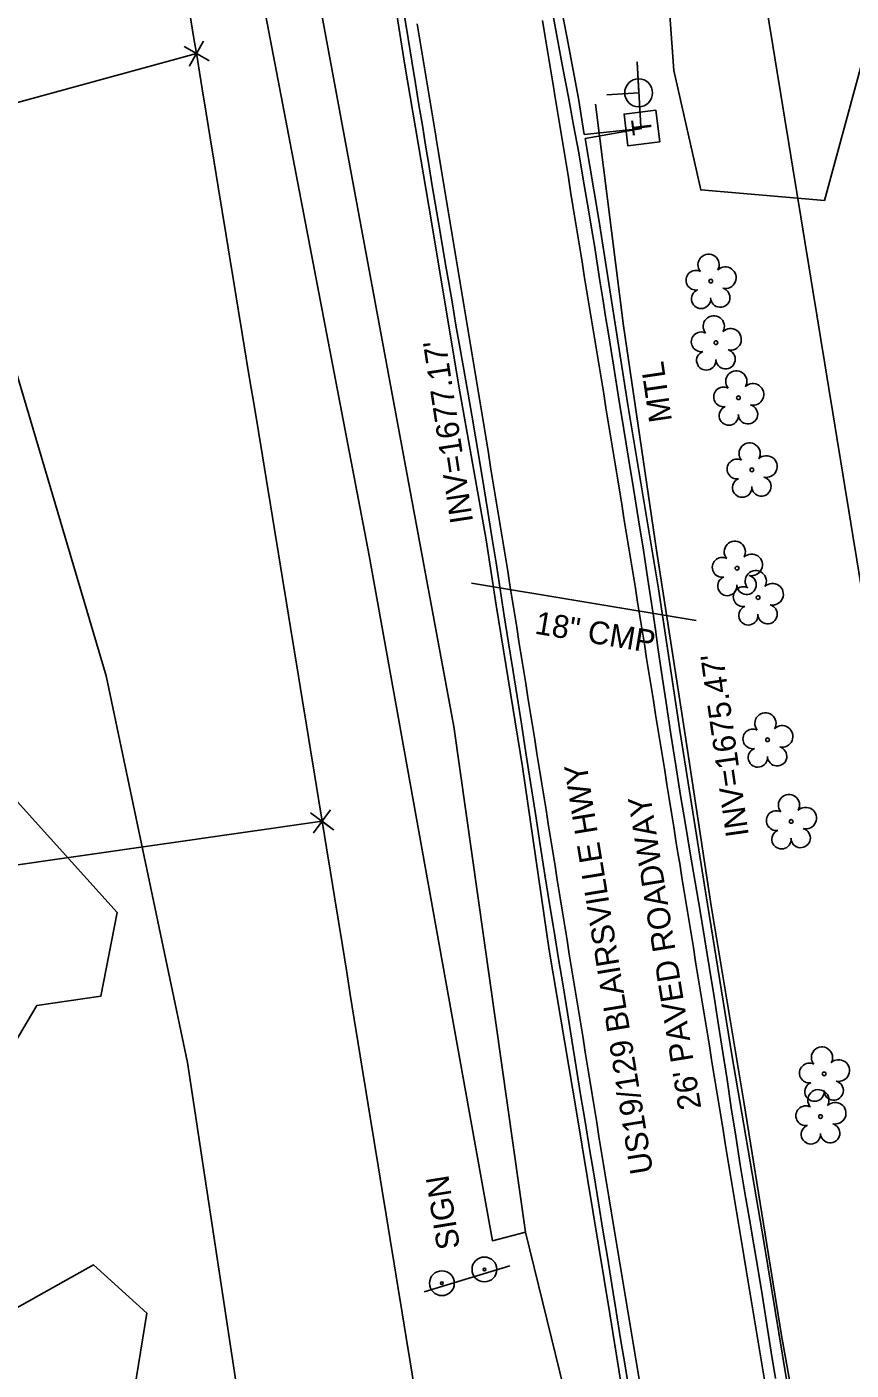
# Model space of a CAD drawing. Extents: x 472260 to 482161, y 489063 to 507124.
# Drawn here: x 478290.9 to 478435.5, y 495270.8 to 495506.3 of the extents above; entities that cross this region are included whole.
import ezdxf

# ---------------------------------------------------------------- set-up
doc = ezdxf.new("R2010")
doc.units = 0
for name, color, linetype in [('Exist Roads EOP Other Cogo Point CELL', 7, 'Continuous'), ('Exist Structure Minor Drop Inlet Cogo Elevation', 7, 'Continuous'), ('Exist Structure Minor Drop Inlet Cogo Number', 7, 'Continuous'), ('Prop Drainage Structure Catch Basin Convert From Junction Box Label', 7, 'Continuous'), ('Prop Drainage Structure Drop Inlet Grate 2 Narrow Slots and Sag Grates 840 24 CELL', 7, 'Continuous'), ('Prop Drainage Structure Drop Inlet Grate 2 Wide Slots and Flat Grates 840 20 Label', 7, 'Continuous'), ('Prop Drainage Structure Drop Inlet Grate 2 Wide Slots and Sag Grates 840 22 Label', 7, 'Continuous'), ('Prop Drainage Structure Pipe Plug CELL', 7, 'Continuous'), ('Prop Drainage Structure Pipe RCP 15in Class III', 7, 'Continuous'), ('Prop Drainage Structure Pipe RCP 48in Class IV', 7, 'Continuous'), ('Prop Drainage Structure Pipe RCP 66in Class IV', 7, 'Continuous'), ('Prop Drainage Structure Pipe RCP 66in Class IV Label', 7, 'Continuous'), ('Prop Drainage Structure Pipe Stub Out CELL', 7, 'Continuous'), ('Prop Drainage Structure Pipe Welded Steel 72in Label', 7, 'Continuous'), ('Prop Drainage Structure Plot Symbol 50 Scale CELL', 7, 'Continuous'), ('Prop Drainage Structure Tops and Inverts LABEL', 7, 'Continuous'), ('Prop Earthen Structure Base Ditch Lateral Detail Label', 7, 'Continuous'), ('Prop Erosion Rip Rap Class B', 7, 'Continuous'), ('Prop Erosion Rip Rap Pad at Outlet Label', 7, 'Continuous'), ('Prop NEU Channel Block Detail CELL', 7, 'Continuous')]:
    doc.layers.add(name, color=color, linetype=linetype)

msp = doc.modelspace()

# ---------------------------------------------------------------- linework, layer by layer
at = {"layer": 'Exist Roads EOP Other Cogo Point CELL'}
for p, q in [((478320.7, 495501.67), (478320.7, 495501.67)), ((478342.72, 495367.01), (478342.72, 495367.01))]:
    msp.add_line(p, q, dxfattribs=at)
for points in [[(478321.94, 495503.83), (478319.45, 495499.5), (478320.7, 495501.67), (478322.87, 495500.42), (478318.53, 495502.91)], [(478344.21, 495369.03), (478341.24, 495365), (478342.72, 495367.01), (478344.74, 495365.53), (478340.71, 495368.5)]]:
    msp.add_lwpolyline(points, dxfattribs=at)
at = {"layer": 'Exist Structure Minor Drop Inlet Cogo Elevation'}
for centre, radius, start, end in [((501490.44, 499291.54), 23477.66, 188.840055, 189.304896), ((233727.31, 455420.15), 247955.71, 9.2405286, 9.3048963), ((233727.31, 455420.15), 247855.71, 9.2405286, 9.3048963)]:
    msp.add_arc(centre, radius, start, end, dxfattribs=at)
at = {"layer": 'Exist Structure Minor Drop Inlet Cogo Number'}
for p, q in [((478072.2, 495433.61), (478320.7, 495501.67)), ((478217.32, 495349.02), (478342.72, 495367.01))]:
    msp.add_line(p, q, dxfattribs=at)
at = {"layer": 'Prop Drainage Structure Catch Basin Convert From Junction Box Label'}
for p, q in [((478398.81, 495488.52), (478388.73, 495487.49)), ((478388.88, 495486.77), (478398.81, 495488.52))]:
    msp.add_line(p, q, dxfattribs=at)
for points in [[(478385.66, 495504.64), (478384.85, 495508.86), (478380.43, 495535.94), (478376.66, 495558.79), (478372.78, 495582.08), (478367.96, 495610.55), (478363.39, 495640.58)], [(478417.93, 495132.02), (478412.53, 495163.47), (478405.58, 495204.65), (478398.91, 495245.05), (478393.2, 495280.6), (478387.36, 495316.03), (478382.59, 495344.43), (478377.9, 495376.55), (478373.27, 495404.91), (478371.49, 495416.4), (478366.72, 495443.35), (478361.91, 495472.12), (478357.24, 495499.62), (478353.99, 495520.46), (478349.9, 495549.36), (478345.53, 495576.25), (478340.24, 495606.34), (478335.62, 495635.46)], [(478388.73, 495487.49), (478387.73, 495493.79), (478385.66, 495504.64)], [(478448.16, 495130.48), (478444.36, 495152.75), (478440.37, 495174.1), (478436.48, 495197.03), (478432.49, 495219.94), (478428.53, 495243.56), (478424.13, 495269.44), (478420.25, 495292.99), (478414.62, 495326.04), (478410.06, 495354.26), (478405.5, 495382.92), (478401.76, 495407.76), (478396.38, 495440.05), (478391.25, 495472.58), (478388.88, 495486.77)]]:
    msp.add_lwpolyline(points, dxfattribs=at)
at = {"layer": 'Prop Drainage Structure Drop Inlet Grate 2 Narrow Slots and Sag Grates 840 24 CELL'}
for points in [[(478398.37, 495269.15), (478397.96, 495271.61), (478397.55, 495274.07), (478397.14, 495276.53), (478396.73, 495278.99), (478396.32, 495281.45), (478395.91, 495283.91), (478395.5, 495286.37), (478395.09, 495288.82), (478394.68, 495291.28), (478394.27, 495293.74), (478393.87, 495296.2), (478393.46, 495298.66), (478393.05, 495301.12), (478392.64, 495303.58), (478392.23, 495306.04), (478392.1, 495306.82), (478391.7, 495309.28), (478391.3, 495311.74), (478390.9, 495314.2), (478390.5, 495316.66), (478390.1, 495319.12), (478389.7, 495321.58), (478389.3, 495324.04), (478388.9, 495326.5), (478388.5, 495328.96), (478388.1, 495331.42), (478387.7, 495333.88), (478387.3, 495336.34), (478386.9, 495338.8), (478386.5, 495341.26), (478386.1, 495343.72), (478385.7, 495346.18), (478385.3, 495348.64), (478384.9, 495351.1), (478384.5, 495353.56), (478384.1, 495356.02), (478383.98, 495356.73), (478383.59, 495359.2), (478383.19, 495361.66), (478382.8, 495364.12), (478382.4, 495366.58), (478382.01, 495369.04), (478381.61, 495371.5), (478381.22, 495373.96), (478380.82, 495376.42), (478380.43, 495378.88), (478380.03, 495381.34), (478379.64, 495383.8), (478379.24, 495386.26), (478378.85, 495388.72), (478378.45, 495391.19), (478378.05, 495393.65), (478377.66, 495396.11), (478377.26, 495398.57), (478376.87, 495401.03), (478376.47, 495403.49), (478376.08, 495405.95), (478375.68, 495408.41), (478375.29, 495410.87), (478374.89, 495413.33), (478374.5, 495415.79), (478374.33, 495416.84), (478373.92, 495419.3), (478373.52, 495421.76), (478373.11, 495424.22), (478372.71, 495426.68), (478372.3, 495429.14), (478371.9, 495431.6), (478371.49, 495434.06), (478371.09, 495436.52), (478370.68, 495438.98), (478370.28, 495441.44), (478369.87, 495443.9), (478369.47, 495446.36), (478369.06, 495448.82), (478368.66, 495451.28), (478368.49, 495452.31), (478368.08, 495454.77), (478367.67, 495457.23), (478367.26, 495459.69), (478366.85, 495462.14), (478366.44, 495464.6), (478366.03, 495467.06), (478365.62, 495469.52), (478365.21, 495471.98), (478364.8, 495474.44), (478364.39, 495476.9), (478363.98, 495479.36), (478363.57, 495481.82), (478363.15, 495484.28), (478362.74, 495486.74), (478362.67, 495487.21), (478362.26, 495489.67), (478361.85, 495492.13), (478361.44, 495494.59), (478361.03, 495497.05), (478360.62, 495499.51), (478360.21, 495501.97), (478359.8, 495504.43), (478359.39, 495506.89)], [(478381.39, 495507.43), (478381.8, 495504.97), (478382.21, 495502.51), (478382.63, 495500.05), (478383.04, 495497.59), (478383.45, 495495.13), (478383.52, 495494.67), (478383.93, 495492.21), (478384.33, 495489.75), (478384.73, 495487.29), (478385.13, 495484.83), (478385.53, 495482.36), (478385.93, 495479.9), (478386.33, 495477.44), (478386.73, 495474.98), (478387.13, 495472.52), (478387.53, 495470.06), (478387.93, 495467.6), (478388.33, 495465.14), (478388.73, 495462.67), (478389.13, 495460.21), (478389.3, 495459.19), (478389.7, 495456.74), (478390.11, 495454.28), (478390.51, 495451.82), (478390.91, 495449.36), (478391.32, 495446.9), (478391.72, 495444.44), (478392.13, 495441.98), (478392.53, 495439.52), (478392.93, 495437.06), (478393.34, 495434.6), (478393.74, 495432.14), (478394.14, 495429.68), (478394.55, 495427.22), (478394.95, 495424.76), (478395.3, 495422.65), (478395.69, 495420.19), (478396.09, 495417.73), (478396.49, 495415.27), (478396.88, 495412.81), (478397.28, 495410.35), (478397.68, 495407.89), (478398.07, 495405.43), (478398.47, 495402.97), (478398.87, 495400.51), (478399.26, 495398.05), (478399.66, 495395.59), (478400.06, 495393.13), (478400.45, 495390.67), (478400.85, 495388.21), (478401.24, 495385.75), (478401.64, 495383.29), (478402.04, 495380.83), (478402.43, 495378.36), (478402.83, 495375.9), (478403.23, 495373.44), (478403.62, 495370.98), (478404.02, 495368.52), (478404.42, 495366.06), (478404.81, 495363.6), (478405.21, 495361.14), (478405.46, 495359.61), (478405.86, 495357.15), (478406.26, 495354.69), (478406.66, 495352.23), (478407.06, 495349.77), (478407.46, 495347.31), (478407.86, 495344.85), (478408.26, 495342.39), (478408.66, 495339.93), (478409.06, 495337.48), (478409.46, 495335.02), (478409.86, 495332.56), (478410.26, 495330.1), (478410.66, 495327.64), (478411.06, 495325.18), (478411.46, 495322.72), (478411.86, 495320.26), (478412.26, 495317.8), (478412.66, 495315.34), (478413.06, 495312.88), (478413.45, 495310.5), (478413.86, 495308.04), (478414.27, 495305.58), (478414.68, 495303.12), (478415.09, 495300.66), (478415.5, 495298.21), (478415.91, 495295.75), (478416.32, 495293.29), (478416.73, 495290.83), (478417.14, 495288.37), (478417.55, 495285.91), (478417.96, 495283.46), (478418.37, 495281), (478418.77, 495278.54), (478419.18, 495276.08), (478419.59, 495273.62), (478420, 495271.16), (478420.41, 495268.71)]]:
    msp.add_lwpolyline(points, dxfattribs=at)
at = {"layer": 'Prop Drainage Structure Drop Inlet Grate 2 Wide Slots and Flat Grates 840 20 Label'}
for p, q in [((478410.91, 495461.75), (478410.91, 495461.75)), ((478411.82, 495450.95), (478411.82, 495450.95)), ((478415.77, 495441.29), (478415.77, 495441.29)), ((478418.12, 495428.64), (478418.12, 495428.64)), ((478415.52, 495411.39), (478415.52, 495411.39)), ((478419.2, 495406.25), (478419.2, 495406.25)), ((478420.88, 495381.31), (478420.88, 495381.31)), ((478425.01, 495366.98), (478425.01, 495366.98)), ((478430.8, 495322.71), (478430.8, 495322.71)), ((478430.18, 495315.22), (478430.18, 495315.22))]:
    msp.add_line(p, q, dxfattribs=at)
for centre in [(478410.91, 495461.75), (478411.82, 495450.95), (478415.77, 495441.29), (478418.12, 495428.64), (478415.52, 495411.39), (478419.2, 495406.25), (478420.88, 495381.31), (478425.01, 495366.98), (478430.8, 495322.71), (478430.18, 495315.22)]:
    msp.add_circle(centre, 0.326, dxfattribs=at)
for centre, radius, start, end in [((478410.53, 495464.62), 1.86, 330.1651, 219.7134), ((478408.31, 495461.9), 1.73, 62.6636, 279.3457), ((478413.46, 495462.34), 1.9, 257.1011, 134.1999), ((478409.21, 495458.63), 1.69, 111.5671, 6.231), ((478412.58, 495458.85), 1.7, 181.2822, 74.56), ((478411.44, 495453.82), 1.86, 330.1651, 219.7134), ((478409.22, 495451.1), 1.73, 62.6636, 279.3457), ((478414.37, 495451.54), 1.9, 257.1011, 134.1999), ((478410.12, 495447.83), 1.69, 111.5671, 6.231), ((478413.5, 495448.05), 1.7, 181.2822, 74.56), ((478415.39, 495444.16), 1.86, 330.1651, 219.7134), ((478413.16, 495441.44), 1.73, 62.6636, 279.3457), ((478418.32, 495441.87), 1.9, 257.1011, 134.1999), ((478417.44, 495438.39), 1.7, 181.2822, 74.56), ((478414.07, 495438.16), 1.69, 111.5671, 6.231), ((478417.73, 495431.51), 1.86, 330.1651, 219.7134), ((478415.51, 495428.79), 1.73, 62.6636, 279.3457), ((478420.67, 495429.23), 1.9, 257.1011, 134.1999), ((478416.41, 495425.52), 1.69, 111.5671, 6.231), ((478419.79, 495425.74), 1.7, 181.2822, 74.56), ((478415.13, 495414.27), 1.86, 330.1651, 219.7134), ((478412.91, 495411.55), 1.73, 62.6636, 279.3457), ((478418.07, 495411.98), 1.9, 257.1011, 134.1999), ((478413.81, 495408.27), 1.69, 111.5671, 6.231), ((478417.19, 495408.49), 1.7, 181.2822, 74.56), ((478418.81, 495409.12), 1.86, 330.1651, 219.7134), ((478416.59, 495406.4), 1.73, 62.6636, 279.3457), ((478421.75, 495406.83), 1.9, 257.1011, 134.1999), ((478417.5, 495403.12), 1.69, 111.5671, 6.231), ((478420.87, 495403.35), 1.7, 181.2822, 74.56), ((478420.5, 495384.18), 1.86, 330.1651, 219.7134), ((478423.43, 495381.9), 1.9, 257.1011, 134.1999), ((478418.28, 495381.46), 1.73, 62.6636, 279.3457), ((478419.18, 495378.19), 1.69, 111.5671, 6.231), ((478422.55, 495378.41), 1.7, 181.2822, 74.56), ((478424.63, 495369.85), 1.86, 330.1651, 219.7134), ((478427.56, 495367.56), 1.9, 257.1011, 134.1999), ((478422.4, 495367.13), 1.73, 62.6636, 279.3457), ((478423.31, 495363.85), 1.69, 111.5671, 6.231), ((478426.68, 495364.08), 1.7, 181.2822, 74.56), ((478430.42, 495325.58), 1.86, 330.1651, 219.7134), ((478428.2, 495322.86), 1.73, 62.6636, 279.3457), ((478433.35, 495323.3), 1.9, 257.1011, 134.1999), ((478429.1, 495319.59), 1.69, 111.5671, 6.231), ((478429.79, 495318.09), 1.86, 330.1651, 219.7134), ((478432.47, 495319.81), 1.7, 181.2822, 74.56), ((478432.73, 495315.81), 1.9, 257.1011, 134.1999), ((478427.57, 495315.37), 1.73, 62.6636, 279.3457), ((478428.47, 495312.1), 1.69, 111.5671, 6.231), ((478431.85, 495312.32), 1.7, 181.2822, 74.56)]:
    msp.add_arc(centre, radius, start, end, dxfattribs=at)
at = {"layer": 'Prop Drainage Structure Pipe Plug CELL'}
msp.add_line((478375.65, 495289.05), (478360.61, 495284.48), dxfattribs=at)
at = {"layer": 'Prop Drainage Structure Pipe RCP 15in Class III'}
for centre, radius in [((478371.21, 495288.41), 2.18), ((478363.75, 495286), 2.18), ((478371.21, 495288.41), 0.24), ((478363.75, 495286), 0.24)]:
    msp.add_circle(centre, radius, dxfattribs=at)
at = {"layer": 'Prop Drainage Structure Pipe RCP 66in Class IV'}
msp.add_line((478368.93, 495408.76), (478408.34, 495402.2), dxfattribs=at)
at = {"layer": 'Prop Drainage Structure Pipe Stub Out CELL'}
for points in [[(478396.65, 495266.7), (478395.87, 495271.49), (478395.09, 495276.26), (478394.31, 495281.03), (478393.54, 495285.79), (478392.77, 495290.55), (478392, 495295.31), (478391.23, 495300.07), (478390.45, 495304.83), (478389.66, 495309.59), (478388.87, 495314.36), (478388.09, 495319.12), (478387.32, 495323.88), (478386.56, 495328.63), (478385.79, 495333.39), (478385.02, 495338.15), (478384.23, 495342.91), (478383.43, 495347.68), (478382.62, 495352.55), (478381.8, 495357.62), (478380.97, 495362.88), (478380.14, 495368.34), (478379.31, 495373.8), (478378.5, 495379.04), (478377.71, 495384.08), (478376.94, 495388.9), (478376.19, 495393.61), (478375.44, 495398.32), (478374.7, 495403.02), (478373.97, 495407.71), (478373.25, 495412.35), (478372.53, 495416.88), (478371.82, 495421.32), (478371.12, 495425.66), (478370.41, 495429.91), (478369.7, 495434.1), (478368.99, 495438.22), (478368.28, 495442.28), (478367.57, 495446.27), (478366.89, 495450.18), (478366.22, 495454.01), (478365.58, 495457.76), (478364.96, 495461.44), (478364.35, 495465.04), (478363.75, 495468.57), (478363.16, 495472.01), (478362.59, 495475.42), (478362.01, 495478.82), (478361.45, 495482.22), (478360.89, 495485.6), (478360.32, 495489.06), (478359.73, 495492.67), (478359.12, 495496.42), (478358.48, 495500.33), (478357.83, 495504.29), (478357.19, 495508.21)], [(478382.94, 495510.2), (478383.94, 495504.46), (478384.95, 495499.1), (478385.93, 495494.02), (478386.85, 495489.12), (478387.74, 495484.25), (478388.61, 495479.25), (478389.52, 495473.91), (478389.99, 495471.02), (478390.49, 495467.98), (478390.99, 495464.87), (478391.48, 495461.77), (478391.98, 495458.67), (478392.47, 495455.57), (478392.95, 495452.52), (478393.89, 495446.63), (478394.8, 495441.04), (478395.66, 495435.75), (478396.48, 495430.69), (478397.34, 495425.39), (478398.25, 495419.87), (478399.1, 495414.57), (478399.9, 495409.43), (478400.75, 495403.73), (478401.2, 495400.63), (478401.65, 495397.47), (478402.11, 495394.33), (478402.56, 495391.23), (478403.01, 495388.17), (478403.9, 495382.27), (478404.77, 495376.78), (478405.62, 495371.55), (478406.45, 495366.45), (478407.3, 495361.4), (478408.17, 495356.33), (478409.03, 495351.27), (478409.87, 495346.24), (478410.69, 495341.22), (478411.5, 495336.21), (478412.29, 495331.27), (478413.03, 495326.49), (478413.76, 495321.71), (478414.51, 495316.78), (478415.29, 495311.77), (478416.09, 495306.75), (478416.89, 495301.87), (478417.69, 495297.24), (478418.47, 495292.74), (478419.22, 495288.27), (478419.97, 495283.66), (478420.74, 495278.77), (478421.51, 495273.89), (478422.26, 495269.29)]]:
    msp.add_lwpolyline(points, dxfattribs=at)
at = {"layer": 'Prop Drainage Structure Plot Symbol 50 Scale CELL'}
msp.add_lwpolyline([(478390.72, 495492.81), (478395.61, 495453.92), (478401.39, 495414.56), (478406.41, 495382.15), (478411, 495352.2), (478416.72, 495317.79), (478423.3, 495276.84), (478429.41, 495243.13), (478434.41, 495218.68)], dxfattribs=at)
at = {"layer": 'Prop Drainage Structure Tops and Inverts LABEL'}
msp.add_lwpolyline([(478378.39, 495294.94), (478388.21, 495254.89), (478398.3, 495201.66), (478408.36, 495135.64), (478406.7, 495128.34), (478411.31, 495122.8), (478413.85, 495111.66), (478423.57, 495080.91), (478430.65, 495045.18), (478429.8, 495030.07), (478413.24, 495021.55), (478401.96, 495063.19), (478390.25, 495061.37), (478350.11, 495047.81), (478312.28, 495022.62)], dxfattribs=at)
at = {"layer": 'Prop Earthen Structure Base Ditch Lateral Detail Label'}
msp.add_line((478398.27, 495494.77), (478398.27, 495494.77), dxfattribs=at)
msp.add_lwpolyline([(478398.62, 495488.84), (478397.99, 495500.16), (478398.29, 495494.77), (478392.66, 495494.43)], dxfattribs=at)
msp.add_circle((478398.26, 495494.77), 2.45, dxfattribs=at)
at = {"layer": 'Prop Erosion Rip Rap Class B'}
msp.add_line((478398.81, 495488.52), (478398.81, 495488.52), dxfattribs=at)
msp.add_lwpolyline([(478401.95, 495486.16), (478401.27, 495491.71), (478395.72, 495491.04), (478396.39, 495485.49), (478401.95, 495486.16)], dxfattribs=at)
at = {"layer": 'Prop Erosion Rip Rap Pad at Outlet Label'}
for points in [[(478411.07, 495654.8), (478425.25, 495605.78), (478454.36, 495592.76), (478468.93, 495594.49), (478462.96, 495568.52), (478445.54, 495529.93), (478430.84, 495475.89), (478409.15, 495477.74), (478404.41, 495498.69), (478398, 495587.65), (478389.57, 495642.98)], [(478322.37, 495637.01), (478338.02, 495533.69), (478365.85, 495383.63), (478378.39, 495294.94), (478372.6, 495293.46), (478351, 495413.63), (478328.59, 495530.52), (478316.59, 495570.4), (478310.42, 495599.68), (478303.14, 495633.48)], [(478243.88, 495609.04), (478259.87, 495555.11), (478280.1, 495475.88), (478304.88, 495392.52), (478319.11, 495324.69), (478334.86, 495221.02), (478346.46, 495146.16), (478323.55, 495132.51), (478332.16, 495119.51)], [(478226.12, 495217.59), (478240.4, 495219.15), (478234.28, 495194.36), (478242.24, 495191.22), (478281.58, 495217.23), (478302.91, 495224.93), (478311.98, 495280.77), (478302.63, 495289.21), (478278.51, 495275.73), (478261.35, 495257.59), (478244.17, 495258.72), (478253.78, 495270.01), (478271.67, 495299.24), (478292.7, 495334.73), (478303.94, 495336.35), (478306.77, 495351), (478283.37, 495376.99), (478247.59, 495346.25), (478221.45, 495323.39), (478207.53, 495320.61)]]:
    msp.add_lwpolyline(points, dxfattribs=at)

# ---------------------------------------------------------------- texts
at = {"layer": 'Prop Drainage Structure Drop Inlet Grate 2 Wide Slots and Sag Grates 840 22 Label'}
for s, p in [('US19/129 BLAIRSVILLE HWY', (478400.82, 495305.46)), ("26' PAVED ROADWAY", (478409.26, 495316.73))]:
    msp.add_text(s, height=4, rotation=99.2571, dxfattribs=at).set_placement(p)
at = {"layer": 'Prop Drainage Structure Pipe RCP 48in Class IV'}
msp.add_text('SIGN', height=4, rotation=99.2572, dxfattribs=at).set_placement((478366.94, 495292.26))
at = {"layer": 'Prop Drainage Structure Pipe RCP 66in Class IV Label'}
msp.add_text('18" CMP', height=4, rotation=350.5528, dxfattribs=at).set_placement((478379.89, 495399.94))
at = {"layer": 'Prop Drainage Structure Pipe Welded Steel 72in Label'}
for s, rotation, p in [("INV=1677.17'", 98.6619, (478369.24, 495419.57)), ("INV=1675.47'", 98.0964, (478417.59, 495364.54))]:
    msp.add_text(s, height=4, rotation=rotation, dxfattribs=at).set_placement(p)
at = {"layer": 'Prop Erosion Rip Rap Class B'}
msp.add_text('T', height=3.42, rotation=96.889, dxfattribs=at).set_placement((478400.65, 495487.6))
at = {"layer": 'Prop NEU Channel Block Detail CELL'}
msp.add_text('MTL', height=4, rotation=98.3585, dxfattribs=at).set_placement((478404.12, 495437.27))

doc.saveas('drawing.dxf')
